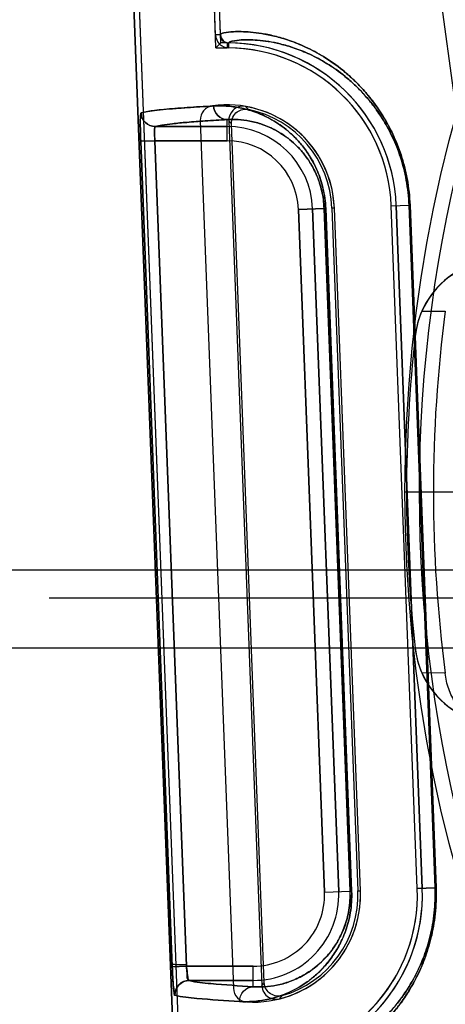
# Model space of a CAD drawing. Header units: millimetres. Extents: x 0 to 297, y 0 to 210.
# Tile 369 of 438: x 240.2078 to 240.2975, y 158.9259 to 159.1336. Entities that reach past the tile are written whole.
import ezdxf

# ---------------------------------------------------------------- set-up
doc = ezdxf.new("R2010")
doc.units = ezdxf.units.MM
doc.header["$LTSCALE"] = 16.335
doc.layers.get('0').update_dxf_attribs({"linetype": 'CONTINUOUS'})
for name, color, linetype in [('AXES_REF', 7, 'CONTINUOUS'), ('INTFCLR_1', 7, 'CONTINUOUS'), ('INTFCLR_144815', 7, 'CONTINUOUS'), ('INTFCLR_72935', 7, 'CONTINUOUS')]:
    doc.layers.add(name, color=color, linetype=linetype)

msp = doc.modelspace()

# ---------------------------------------------------------------- linework, layer by layer
at = {"color": 7, "linetype": 'Continuous'}
for radius in [5.8174969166, 5.817, 5.7797484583]:
    msp.add_circle((241.4979109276, 154.8339782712), radius, dxfattribs=at)
msp.add_arc((241.4979109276, 154.8339782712), 5.76, 278.2771290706, 261.7228709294, dxfattribs=at)
at = {"layer": 'AXES_REF', "color": 7, "linetype": 'Continuous'}
msp.add_arc((241.4979109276, 154.8339782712), 5.892, 113.0826660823, 66.91733391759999, dxfattribs=at)
at = {"layer": 'AXES_REF', "color": 9, "linetype": 'Continuous'}
msp.add_arc((241.4979109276, 154.8339782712), 5.3067073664, 94.4118118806, 85.5881881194, dxfattribs=at)
at = {"layer": 'INTFCLR_1', "color": 6, "linetype": 'Continuous'}
for p, q in [((240.2236721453, 159.351023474), (240.2548119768, 158.5359697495)), ((240.2247287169, 159.3510800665), (240.2558699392, 158.5359899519)), ((240.2490556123, 159.1304011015), (240.240591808, 159.3519326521)), ((240.2501128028, 159.1304414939), (240.2416483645, 159.3519896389)), ((240.2458580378, 159.1123584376), (240.2528514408, 158.9293131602)), ((240.2796318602, 158.9498874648), (240.2741302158, 159.0938874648)), ((240.2916231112, 158.9503456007), (240.2861214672, 159.0943456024)), ((240.2926810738, 158.9503657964), (240.2871794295, 159.0943657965))]:
    msp.add_line(p, q, dxfattribs=at)
at = {"layer": 'INTFCLR_1', "color": 9, "linetype": 'Continuous'}
for p, q in [((240.2501128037, 159.1304414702), (240.2490556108, 159.1304011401)), ((240.251881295, 159.1276521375), (240.2518925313, 159.1287100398)), ((240.2515161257, 159.1080753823), (240.2515161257, 159.1125277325)), ((240.2515161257, 159.1110749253), (240.2363514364, 159.1110749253)), ((240.2332830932, 159.1079608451), (240.2362781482, 159.1080753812)), ((240.2332830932, 159.1079608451), (240.2399412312, 158.9338570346)), ((240.2362781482, 159.1080753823), (240.2515161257, 159.1080753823)), ((240.2362781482, 159.1080753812), (240.2429361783, 158.9339715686)), ((240.2665570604, 159.0935981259), (240.2719692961, 159.0938049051)), ((240.2720587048, 158.9495981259), (240.2665570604, 159.0935981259)), ((240.2750560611, 158.9497126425), (240.2695544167, 159.0937126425)), ((240.2722990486, 159.0938048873), (240.2719692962, 159.0938049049)), ((240.2719692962, 159.0938049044), (240.277446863, 158.9498039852)), ((240.2777816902, 158.9498039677), (240.2722990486, 159.093804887)), ((240.2861214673, 159.094345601), (240.2898845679, 159.0944893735)), ((240.2898845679, 159.0944893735), (240.2953615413, 158.9504884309)), ((240.2898845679, 159.0944893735), (240.290092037, 159.0944893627)), ((240.2955723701, 158.9504884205), (240.290092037, 159.0944893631)), ((240.2916231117, 158.950345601), (240.2953615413, 158.9504884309)), ((240.2953615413, 158.9504884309), (240.2955723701, 158.9504884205)), ((240.2720587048, 158.9495981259), (240.277446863, 158.9498039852)), ((240.277446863, 158.9498039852), (240.2777816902, 158.9498039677)), ((240.2429361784, 158.9339715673), (240.2399412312, 158.9338570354)), ((240.2570177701, 158.9339715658), (240.2429361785, 158.9339715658)), ((240.2570177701, 158.9296364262), (240.2570177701, 158.9339715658)), ((240.2434745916, 158.9309720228), (240.2570177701, 158.9309720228))]:
    msp.add_line(p, q, dxfattribs=at)
at = {"layer": 'INTFCLR_1', "color": 6, "linetype": 'Continuous'}
for centre, radius, start, end in [((240.2519116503, 159.1305100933), 0.0028581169, 182.1854536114, 269.3914573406), ((240.2519116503, 159.1305100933), 0.001800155, 182.184680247, 269.3914656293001), ((240.2515161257, 159.093023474), 0.03568855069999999, 2.1879705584, 89.39575729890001), ((240.2515161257, 159.093023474), 0.0346305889, 2.1879728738, 89.39582255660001), ((240.2488558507, 159.1124729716), 0.003, 97.78850620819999, 182.1879698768), ((240.2515161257, 159.093023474), 0.0226305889, 2.1879704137, 97.78850629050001), ((240.2570177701, 158.949023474), 0.0226305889, 266.5874348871, 2.1879703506), ((240.2570177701, 158.949023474), 0.0346305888, 274.9802481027, 2.1879701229), ((240.2570177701, 158.949023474), 0.03568855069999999, 274.9802484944, 2.1879705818), ((240.2558492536, 158.9294276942), 0.003, 182.187969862, 266.5874352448)]:
    msp.add_arc(centre, radius, start, end, dxfattribs=at)
at = {"layer": 'INTFCLR_1', "color": 9, "linetype": 'Continuous'}
for centre, radius, start, end in [((240.2515161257, 159.093023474), 0.0180514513, 2.1879705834, 89.99999998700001), ((240.2515161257, 159.093023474), 0.0150519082, 2.1879702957, 89.99999993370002), ((240.2570177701, 158.9490234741), 0.0180514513, 270.0000000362, 2.1879705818), ((240.2570177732, 158.949023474), 0.0150519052, 270.0000000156, 2.1879709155)]:
    msp.add_arc(centre, radius, start, end, dxfattribs=at)
for points, knots in [([(240.2900920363, 159.0944893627), (240.2900218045, 159.0963347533), (240.2896277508, 159.0999125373), (240.2885410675, 159.1041845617), (240.2874113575, 159.1072983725), (240.2862304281, 159.110022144), (240.2848999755, 159.1124980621), (240.2834610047, 159.1147299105), (240.2820661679, 159.1166763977), (240.2802936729, 159.1188237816), (240.2781174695, 159.1210457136), (240.2753821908, 159.1234363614), (240.2720846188, 159.1257691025), (240.2687891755, 159.1275365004), (240.26633542, 159.1285976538), (240.2641622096, 159.1294087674), (240.2620898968, 159.130021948), (240.2601326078, 159.1304612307), (240.2584410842, 159.1307687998), (240.2565610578, 159.1310031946), (240.2545772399, 159.1311084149), (240.2527065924, 159.1310840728), (240.2512522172, 159.1309222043), (240.2503842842, 159.130706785), (240.2501096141, 159.1305245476), (240.2501128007, 159.1304415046)], [0, 0, 0, 0, 0.0914600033, 0.1775485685, 0.2176340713, 0.2554117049, 0.3245070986, 0.3565121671, 0.3868849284, 0.4430625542, 0.4942160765, 0.5407449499, 0.622837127, 0.6936370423, 0.7255204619, 0.7551831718, 0.8084811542, 0.8323748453, 0.8545106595, 0.8935971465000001, 0.9261834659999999, 0.9525880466, 0.9869372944, 0.9958842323, 1, 1, 1, 1]), ([(240.2898845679, 159.0944893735), (240.2898175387, 159.0962520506), (240.2895305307, 159.0988637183), (240.2887979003, 159.1022110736), (240.2881184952, 159.1045498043), (240.2873325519, 159.1067235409), (240.2862088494, 159.1093241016), (240.2849428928, 159.1116879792), (240.283573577, 159.1138186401), (240.282246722, 159.1156760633), (240.2805608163, 159.1177246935), (240.2784909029, 159.1198438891), (240.2758901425, 159.1221224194), (240.272755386, 159.1243441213), (240.26962223, 159.1260254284), (240.2672902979, 159.1270330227), (240.2652251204, 159.1278019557), (240.2621363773, 159.1287123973), (240.2588716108, 159.129256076), (240.2561465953, 159.1293913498), (240.2542783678, 159.1293568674), (240.2531589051, 159.1291864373), (240.2518824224, 159.128955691), (240.2518925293, 159.1287100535)], [0, 0, 0, 0, 0.0917842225, 0.1360970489, 0.1782041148, 0.2184084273, 0.2562887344, 0.3255446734, 0.3576106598, 0.3880326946, 0.4442782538, 0.4954661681, 0.5420028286, 0.6240531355, 0.6947612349, 0.7265873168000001, 0.7561881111, 0.8093550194, 0.8941409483, 0.9266188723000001, 0.9529352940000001, 0.9872078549, 1, 1, 1, 1]), ([(240.2333586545, 159.1139599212), (240.2333117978, 159.1139462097), (240.2332847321, 159.1137324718), (240.2332008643, 159.1131959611), (240.2332008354, 159.1121168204), (240.2332021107, 159.1103043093), (240.2332474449, 159.1088930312), (240.233283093, 159.107960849)], [0, 0, 0, 0, 0.024337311, 0.08368444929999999, 0.3011463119, 0.5349725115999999, 1, 1, 1, 1]), ([(240.2363514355, 159.1110776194), (240.2356060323, 159.11107874), (240.2340553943, 159.1116877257), (240.2333905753, 159.1132134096), (240.2333586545, 159.1139599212)], [0, 0, 0, 0, 0.499400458, 1, 1, 1, 1]), ([(240.2722990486, 159.0938048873), (240.272271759, 159.0945216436), (240.2721500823, 159.0959341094), (240.2717772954, 159.0979778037), (240.2712477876, 159.0998837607), (240.2706024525, 159.1016181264), (240.2698754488, 159.1031806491), (240.2690931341, 159.1045824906), (240.2682729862, 159.1058401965), (240.2671804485, 159.1073006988), (240.2657764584, 159.1088685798), (240.2640296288, 159.110437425), (240.2622977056, 159.1117072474), (240.2601072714, 159.1130251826), (240.2574385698, 159.1142130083), (240.2543209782, 159.1150688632), (240.2514111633, 159.1154526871), (240.2495443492, 159.1154623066), (240.248654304, 159.1154127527)], [0, 0, 0, 0, 0.0603917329, 0.1191479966, 0.1746695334, 0.2267256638, 0.2747796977, 0.319630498, 0.3617782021, 0.4011015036, 0.4731155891, 0.5385576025, 0.5984479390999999, 0.6536487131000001, 0.7535648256, 0.8432655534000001, 0.9249457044, 1, 1, 1, 1]), ([(240.248654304, 159.1154127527), (240.2486824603, 159.1146718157), (240.2492923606, 159.1131718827), (240.2507972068, 159.1125265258), (240.2515161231, 159.1125223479)], [0, 0, 0, 0, 0.5077181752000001, 1, 1, 1, 1]), ([(240.2363514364, 159.1110749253), (240.236812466, 159.1112109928), (240.2380275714, 159.111426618), (240.2402563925, 159.1117077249), (240.2432965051, 159.1119873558), (240.2471386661, 159.1122700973), (240.249968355, 159.1124408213), (240.2515161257, 159.1125277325)], [0, 0, 0, 0, 0.0945749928, 0.2419709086, 0.4422842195, 0.6949987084, 1, 1, 1, 1]), ([(240.2719692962, 159.0938049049), (240.2719455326, 159.09443002), (240.2718397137, 159.0956617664), (240.2715156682, 159.0974438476), (240.2710555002, 159.0991054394), (240.2704948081, 159.1006169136), (240.2698632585, 159.1019780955), (240.2689866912, 159.1035529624), (240.2678141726, 159.1052381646), (240.2663063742, 159.1069240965), (240.2647918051, 159.1082847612), (240.263291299, 159.109383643), (240.2613958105, 159.1105206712), (240.2590887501, 159.1115409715), (240.256396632, 159.1122663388), (240.2538882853, 159.1125848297), (240.2522813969, 159.1125719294), (240.2515161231, 159.1125223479)], [0, 0, 0, 0, 0.06077119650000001, 0.119883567, 0.1757202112, 0.228045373, 0.2763195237, 0.3213473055, 0.4030168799, 0.4751477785, 0.5406117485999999, 0.6004496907, 0.6555406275, 0.7551100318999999, 0.844349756, 0.9255009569, 1, 1, 1, 1]), ([(240.2363514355, 159.1110776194), (240.2362626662, 159.1110645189), (240.236225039, 159.1106407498), (240.2361780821, 159.110108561), (240.236209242, 159.109140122), (240.2362492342, 159.1084534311), (240.2362781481, 159.1080753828)], [0, 0, 0, 0, 0.0888639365, 0.3052811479, 0.6245104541, 1, 1, 1, 1]), ([(240.2584735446, 158.9116074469), (240.258476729, 158.9115236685), (240.2587725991, 158.9113646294), (240.2596644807, 158.9112189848), (240.2611489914, 158.9111733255), (240.2630358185, 158.9112992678), (240.2650204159, 158.9115640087), (240.2673611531, 158.9120474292), (240.2695252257, 158.9126727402), (240.2714243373, 158.9133523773), (240.2735774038, 158.914235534), (240.276475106, 158.915685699), (240.2801338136, 158.9180431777), (240.2832477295, 158.9206461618), (240.2857870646, 158.9232584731), (240.287769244, 158.9256417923), (240.2893519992, 158.9279092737), (240.2905793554, 158.9299496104), (240.291829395, 158.9322784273), (240.2929520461, 158.9348379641), (240.2939069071, 158.9376268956), (240.2945455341, 158.9399408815), (240.2950610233, 158.9424153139), (240.2955518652, 158.9459361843), (240.2956419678, 158.9486596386), (240.2955723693, 158.9504884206)], [0, 0, 0, 0, 0.0041551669, 0.0132580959, 0.0481243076, 0.0748328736, 0.1077100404, 0.1470306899, 0.1932725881, 0.2191906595, 0.2469744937, 0.3085725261, 0.3794842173, 0.4622375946, 0.5090695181, 0.559902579, 0.6157039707, 0.6459269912, 0.6778698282, 0.7466574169, 0.7841249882, 0.8239039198, 0.8655496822, 0.9092975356, 1, 1, 1, 1]), ([(240.2601159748, 158.9134696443), (240.2601247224, 158.9132204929), (240.2614405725, 158.913100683), (240.262579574, 158.9130147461), (240.2644666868, 158.9131328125), (240.2663203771, 158.9133743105), (240.2685530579, 158.9138279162), (240.2706046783, 158.9144176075), (240.2724086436, 158.9150608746), (240.2744539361, 158.9158982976), (240.2772075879, 158.9172761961), (240.2806847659, 158.9195199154), (240.2836441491, 158.9219998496), (240.2860577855, 158.924490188), (240.2879424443, 158.9267636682), (240.2894472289, 158.9289271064), (240.2906142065, 158.9308742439), (240.2918031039, 158.9330976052), (240.2928706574, 158.9355413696), (240.2937785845, 158.9382042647), (240.2943858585, 158.940414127), (240.2948759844, 158.9427773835), (240.2953425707, 158.9461404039), (240.2954279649, 158.9487416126), (240.2953615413, 158.9504884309)], [0, 0, 0, 0, 0.0129807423, 0.0477584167, 0.0743718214, 0.1071336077, 0.1463246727, 0.1924294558, 0.2182789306, 0.2459961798, 0.3074734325, 0.3782949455, 0.4610117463, 0.5078559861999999, 0.5587285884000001, 0.6146033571, 0.6448784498, 0.6768851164, 0.7458380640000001, 0.7834096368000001, 0.8233079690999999, 0.8650868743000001, 0.9089813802, 1, 1, 1, 1]), ([(240.2541435, 158.9265223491), (240.2550645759, 158.9264686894), (240.2569940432, 158.9264784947), (240.2599975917, 158.9268891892), (240.263212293, 158.9278048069), (240.2659598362, 158.9290780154), (240.2682120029, 158.9304959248), (240.2699885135, 158.9318663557), (240.2717704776, 158.9335630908), (240.2735147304, 158.9356516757), (240.2748427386, 158.9377288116), (240.2758128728, 158.9396630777), (240.2764984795, 158.9413424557), (240.2770859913, 158.9432177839), (240.2776959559, 158.9460368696), (240.2778396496, 158.9482816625), (240.2777816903, 158.949803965)], [0, 0, 0, 0, 0.0741886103, 0.15467214, 0.2430392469, 0.3420070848, 0.3969611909, 0.4567875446, 0.5221129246, 0.5944261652, 0.6750844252, 0.7197030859, 0.7682915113, 0.8207824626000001, 0.8775040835, 1, 1, 1, 1]), ([(240.2570177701, 158.9296364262), (240.2578088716, 158.9295827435), (240.2594681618, 158.9295770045), (240.2620551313, 158.9299135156), (240.2648291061, 158.9306900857), (240.2672026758, 158.9317827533), (240.2691502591, 158.9330054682), (240.2706884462, 158.9341909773), (240.2722324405, 158.9356619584), (240.2737447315, 158.9374759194), (240.2748963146, 158.9392818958), (240.275737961, 158.9409651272), (240.2763330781, 158.9424278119), (240.2768431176, 158.9440618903), (240.2773727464, 158.9465195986), (240.2774973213, 158.9484765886), (240.2774468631, 158.9498039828)], [0, 0, 0, 0, 0.0735932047, 0.1535160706, 0.2413891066, 0.3399767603, 0.3948063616, 0.4545689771, 0.5199102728, 0.5923421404, 0.6732489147, 0.7180521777, 0.7668746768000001, 0.8196513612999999, 0.8767118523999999, 1, 1, 1, 1]), ([(240.2570177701, 158.9296364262), (240.2540328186, 158.9298118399), (240.2495270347, 158.9301790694), (240.2449649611, 158.9305505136), (240.2434745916, 158.9309720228)], [0, 0, 0, 0, 0.6587678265, 1, 1, 1, 1]), ([(240.2541435, 158.9265223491), (240.2541187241, 158.9272997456), (240.254678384, 158.9289223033), (240.256262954, 158.929632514), (240.2570177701, 158.9296364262)], [0, 0, 0, 0, 0.5074920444, 1, 1, 1, 1]), ([(240.2404823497, 158.9278579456), (240.241986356, 158.9274362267), (240.2465874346, 158.9270651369), (240.2511325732, 158.9266977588), (240.2541435, 158.9265223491)], [0, 0, 0, 0, 0.3411963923, 1, 1, 1, 1])]:
    msp.add_open_spline(points, degree=3, knots=knots, dxfattribs=at)
at = {"layer": 'INTFCLR_1', "color": 6, "linetype": 'Continuous'}
msp.add_open_spline([(240.2486539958, 159.1154127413), (240.2476876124, 159.1153589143), (240.2458219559, 159.1152498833), (240.2431078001, 159.1150727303), (240.2405852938, 159.1148835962), (240.2382886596, 159.1146872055), (240.2359015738, 159.1144197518), (240.234273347, 159.1142274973), (240.2333589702, 159.1139599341)], degree=3, knots=[0, 0, 0, 0, 0.1888411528, 0.3646278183, 0.5306524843, 0.6824449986, 0.8141169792, 1, 1, 1, 1], dxfattribs=at)
at = {"layer": 'INTFCLR_1', "color": 7, "linetype": 'Continuous'}
for points, knots in [([(240.2405189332, 158.9278199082), (240.2404065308, 158.9276725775), (240.2402683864, 158.9289347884), (240.2401633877, 158.9296708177), (240.2400322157, 158.9317672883), (240.2399702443, 158.9330983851), (240.2399412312, 158.9338570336)], [0, 0, 0, 0, 0.09135910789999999, 0.3072878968, 0.6257122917, 1, 1, 1, 1]), ([(240.2399412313, 158.9338570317), (240.2399624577, 158.9333022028), (240.2400114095, 158.9322354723), (240.2401173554, 158.9302280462), (240.2402818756, 158.9287834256), (240.2404823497, 158.9278579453)], [0, 0, 0, 0, 0.2762995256, 0.5314413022, 1, 1, 1, 1]), ([(240.2429361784, 158.9339715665), (240.2429509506, 158.9337784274), (240.2430133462, 158.9330224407), (240.2431520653, 158.9319616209), (240.2432790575, 158.9313229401), (240.243436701, 158.9309039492), (240.2435108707, 158.930953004)], [0, 0, 0, 0, 0.1868010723, 0.7451097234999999, 0.9142443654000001, 1, 1, 1, 1]), ([(240.2429361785, 158.9339715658), (240.2429739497, 158.9334855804), (240.2432012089, 158.9326633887), (240.2429484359, 158.9310452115), (240.2434745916, 158.9309720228)], [0, 0, 0, 0, 0.4785158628, 1, 1, 1, 1]), ([(240.2434745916, 158.9309720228), (240.2426930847, 158.9309711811), (240.2410621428, 158.9302958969), (240.2404533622, 158.9286398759), (240.2404823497, 158.9278579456)], [0, 0, 0, 0, 0.4996930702, 1, 1, 1, 1]), ([(240.2405189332, 158.9278199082), (240.2404853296, 158.9286071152), (240.2410835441, 158.9302779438), (240.2427275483, 158.9309569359), (240.2435108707, 158.930953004)], [0, 0, 0, 0, 0.501461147, 1, 1, 1, 1])]:
    msp.add_open_spline(points, degree=3, knots=knots, dxfattribs=at)
at = {"layer": 'INTFCLR_144815', "color": 9, "linetype": 'Continuous'}
for p, q in [((240.2696772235, 159.3350078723), (240.3101220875, 159.0383714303)), ((240.292588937, 159.0721321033), (240.2975348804, 159.0721545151)), ((240.2911782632, 159.0668542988), (240.2911826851, 159.0668938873)), ((240.9635162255, 159.0175382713), (240.2079701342, 159.0175382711)), ((240.2139692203, 159.0116429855), (240.9575171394, 159.0116429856)), ((240.291182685, 159.001062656), (240.2911782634, 159.0011022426)), ((240.2975348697, 158.9958021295), (240.2925888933, 158.9958245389))]:
    msp.add_line(p, q, dxfattribs=at)
at = {"layer": 'INTFCLR_144815', "color": 6, "linetype": 'Continuous'}
for p, q in [((240.292027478, 159.0339782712), (240.2890274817, 159.0339782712)), ((240.2920274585, 159.0339782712), (240.2890274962, 159.0339782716)), ((240.3079167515, 159.0339782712), (240.2920274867, 159.0339782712)), ((240.2079701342, 159.0175382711), (240.1891203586, 159.0175382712)), ((240.1904037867, 159.0011117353), (240.981082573, 159.0011117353))]:
    msp.add_line(p, q, dxfattribs=at)
at = {"layer": 'INTFCLR_144815', "color": 9, "linetype": 'Continuous'}
msp.add_circle((240.5857431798, 159.0339782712), 0.2967156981, dxfattribs=at)
for centre, radius, start, end in [((240.5857431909, 159.0340306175), 0.2937157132, 359.9897853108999, 180.0102113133), ((240.5857431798, 159.0339782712), 0.2907257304, 172.4544928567, 187.5455071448), ((240.5857431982, 159.0339259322), 0.2937157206, 179.9897901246, 0.0102146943)]:
    msp.add_arc(centre, radius, start, end, dxfattribs=at)
at = {"layer": 'INTFCLR_144815', "color": 6, "linetype": 'Continuous'}
for centre, radius, start, end in [((240.3090621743, 159.0648597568), 0.0179947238, 91.5089008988, 173.63513374), ((240.3090741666, 159.0649134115), 0.0179962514, 104.9286134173, 156.3519452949), ((240.3091140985, 159.0648876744), 0.0180433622, 156.3279439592, 173.6159011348), ((240.5857431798, 159.0339782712), 0.2963938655, 173.627751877, 186.3722481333), ((240.3090621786, 159.0030967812), 0.0179947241, 186.3648512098, 268.491085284), ((240.3091142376, 159.0030687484), 0.0180434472, 186.3836721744, 203.6715307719), ((240.3090742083, 159.0030431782), 0.017996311, 203.6481394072, 255.0712970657)]:
    msp.add_arc(centre, radius, start, end, dxfattribs=at)
at = {"layer": 'INTFCLR_144815', "color": 9, "linetype": 'Continuous'}
msp.add_open_spline([(240.3044381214, 158.9856545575), (240.3035070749, 158.986006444), (240.3017095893, 158.987068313), (240.2995820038, 158.9894477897), (240.2981081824, 158.992438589), (240.2976379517, 158.9946635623), (240.2975348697, 158.9958021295)], degree=3, knots=[0, 0, 0, 0, 0.2318302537, 0.4763818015, 0.7337212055, 1, 1, 1, 1], dxfattribs=at)
at = {"layer": 'INTFCLR_72935', "color": 6, "linetype": 'Continuous'}
for p, q in [((240.2548119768, 158.5359697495), (240.2236721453, 159.351023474)), ((240.2247297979, 159.3510517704), (240.2558703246, 158.5359798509)), ((240.2491605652, 159.127654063), (240.2405921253, 159.3519243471)), ((240.2501788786, 159.1287120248), (240.2416483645, 159.3519896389)), ((240.2501788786, 159.1287120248), (240.2491605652, 159.127654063)), ((240.2515161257, 159.1287120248), (240.2501788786, 159.1287120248)), ((240.2491605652, 159.1276540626), (240.2515161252, 159.1276540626)), ((240.2518659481, 159.1122659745), (240.2588347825, 158.9298637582)), ((240.2593341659, 158.9305424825), (240.2524156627, 159.1116273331)), ((240.2736052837, 159.0938774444), (240.2791069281, 158.9498774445)), ((240.2796318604, 158.9498874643), (240.2741302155, 159.0938874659)), ((240.2916223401, 158.9503657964), (240.2861206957, 159.0943657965)), ((240.2871794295, 159.0943657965), (240.2926810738, 158.9503657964))]:
    msp.add_line(p, q, dxfattribs=at)
at = {"layer": 'INTFCLR_72935', "color": 9, "linetype": 'Continuous'}
for p, q in [((240.2515161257, 159.1287120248), (240.2515161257, 159.1276540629)), ((240.2515161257, 159.1080753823), (240.2515161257, 159.1125277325)), ((240.2363514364, 159.1110749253), (240.2515161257, 159.1110749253)), ((240.2362781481, 159.1080753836), (240.2332830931, 159.1079608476)), ((240.2399412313, 158.9338570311), (240.2332830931, 159.1079608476)), ((240.2429361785, 158.9339715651), (240.2362781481, 159.1080753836)), ((240.2515161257, 159.1080753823), (240.2362781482, 159.1080753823)), ((240.2719692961, 159.0938049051), (240.2665570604, 159.0935981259)), ((240.2665570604, 159.0935981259), (240.2720587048, 158.9495981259)), ((240.2695544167, 159.0937126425), (240.2750560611, 158.9497126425)), ((240.2774468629, 158.9498039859), (240.2719692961, 159.0938049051)), ((240.2719692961, 159.0938049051), (240.2722990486, 159.0938048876)), ((240.2722990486, 159.0938048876), (240.2777816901, 158.9498039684)), ((240.2741302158, 159.0938874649), (240.2736056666, 159.093867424)), ((240.2861214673, 159.094345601), (240.2898845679, 159.0944893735)), ((240.2953615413, 158.9504884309), (240.2898845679, 159.0944893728)), ((240.2898845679, 159.0944893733), (240.290092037, 159.0944893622)), ((240.290092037, 159.0944893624), (240.2955723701, 158.9504884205)), ((240.2791073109, 158.949867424), (240.2796318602, 158.9498874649)), ((240.2953615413, 158.9504884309), (240.2916231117, 158.950345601)), ((240.2953615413, 158.9504884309), (240.2955723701, 158.9504884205)), ((240.2720587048, 158.9495981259), (240.277446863, 158.9498039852)), ((240.277446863, 158.9498039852), (240.2777816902, 158.9498039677)), ((240.2429361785, 158.9339715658), (240.2570177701, 158.9339715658)), ((240.2570177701, 158.9296364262), (240.2570177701, 158.9339715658)), ((240.2570177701, 158.9309720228), (240.2434745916, 158.9309720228))]:
    msp.add_line(p, q, dxfattribs=at)
at = {"layer": 'INTFCLR_72935', "color": 7, "linetype": 'Continuous'}
msp.add_line((240.2399412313, 158.9338570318), (240.2429361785, 158.9339715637), dxfattribs=at)
at = {"layer": 'INTFCLR_72935', "color": 6, "linetype": 'Continuous'}
for centre, radius, start, end in [((240.2515161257, 159.093023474), 0.03568855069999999, 2.187970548, 90.00000000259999), ((240.2515161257, 159.093023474), 0.0346305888, 2.1879728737, 90.00000080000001), ((240.2515161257, 159.093023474), 0.0226305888, 2.1879732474, 80.2208051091), ((240.2515161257, 159.093023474), 0.0221056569, 2.1879704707, 78.27170916), ((240.2570177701, 158.949023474), 0.0346305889, 270.4807594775, 2.1879701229), ((240.2570177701, 158.949023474), 0.03568855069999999, 272.230106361, 2.187970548), ((240.2570177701, 158.949023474), 0.0226305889, 284.1551362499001, 2.1879689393), ((240.2570177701, 158.949023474), 0.0221056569, 286.1042320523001, 2.1879706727)]:
    msp.add_arc(centre, radius, start, end, dxfattribs=at)
at = {"layer": 'INTFCLR_72935', "color": 9, "linetype": 'Continuous'}
for centre, radius, start, end in [((240.2146164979, 159.0744290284), 0.05772806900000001, 44.1897534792, 45.1071898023), ((240.214595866, 159.0796296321), 0.0495397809, 40.23312240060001, 41.207704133), ((240.2515161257, 159.093023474), 0.0180514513, 2.1879705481, 90.0000000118), ((240.2515161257, 159.093023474), 0.0150519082, 2.1879702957, 89.99999993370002), ((240.2583287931, 158.9490803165), 0.0370595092, 359.9121187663, 2.1775365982), ((240.2570177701, 158.9490234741), 0.0180514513, 269.9999999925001, 2.1879705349), ((240.2570177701, 158.949023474), 0.0150519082, 269.9999999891, 2.1879704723), ((240.2577415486, 158.9490556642), 0.0197195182, 359.9063571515, 2.1747962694), ((240.2191831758, 158.9595612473), 0.0495397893, 323.1682372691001, 324.1428188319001), ((240.2188069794, 158.9647482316), 0.0577280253, 319.2687513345, 320.1861883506)]:
    msp.add_arc(centre, radius, start, end, dxfattribs=at)
for points, knots in [([(240.2501128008, 159.130441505), (240.2501095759, 159.1305255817), (240.2503894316, 159.1307088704), (240.2512651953, 159.1309245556), (240.2527315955, 159.1310857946), (240.254610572, 159.1311077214), (240.2565943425, 159.1310000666), (240.2589457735, 159.1307044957), (240.2611330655, 159.1302560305), (240.2630647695, 159.129733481), (240.2652684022, 159.1290286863), (240.268257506, 159.1278207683), (240.2720738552, 159.1257755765), (240.2749800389, 159.1237216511), (240.2769743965, 159.1220448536), (240.2784351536, 159.1207209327), (240.280281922, 159.1188360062), (240.2820457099, 159.1167022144), (240.2834379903, 159.1147636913), (240.2848810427, 159.1125309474), (240.2862161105, 159.1100517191), (240.28740129, 159.107323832), (240.2882301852, 159.1050440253), (240.2889470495, 159.1025892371), (240.2897194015, 159.0990774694), (240.2900216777, 159.0963380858), (240.2900920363, 159.0944893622)], [0, 0, 0, 0, 0.004166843, 0.01323266, 0.0478814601, 0.074389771, 0.1069938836, 0.1459556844, 0.1917372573, 0.2174125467, 0.245035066, 0.3062784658, 0.3767752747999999, 0.459027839, 0.4819270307, 0.5057988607, 0.5566382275, 0.6124649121, 0.6427089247, 0.6747950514, 0.7440799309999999, 0.7818305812, 0.8220218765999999, 0.8641331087, 0.9083783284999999, 1, 1, 1, 1]), ([(240.2518925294, 159.128710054), (240.2518822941, 159.1289589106), (240.2531745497, 159.1291872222), (240.2543012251, 159.1293591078), (240.2561786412, 159.1293907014), (240.2580318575, 159.1292965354), (240.2602743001, 159.1290232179), (240.2623480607, 159.1286021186), (240.2641830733, 159.1281089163), (240.266276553, 159.1274419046), (240.2691173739, 159.126295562), (240.2727452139, 159.1243502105), (240.2758828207, 159.1221286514), (240.2784850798, 159.1198493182), (240.28054962, 159.1177363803), (240.282227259, 159.115700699), (240.2835516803, 159.113850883), (240.2849248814, 159.1117193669), (240.2861952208, 159.1093523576), (240.2873229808, 159.1067478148), (240.2881118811, 159.1045706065), (240.2887942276, 159.1022261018), (240.2895295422, 159.0988716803), (240.2898174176, 159.0962552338), (240.2898845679, 159.0944893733)], [0, 0, 0, 0, 0.012959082, 0.0475293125, 0.073948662, 0.10644388, 0.1452824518, 0.1909325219, 0.2165414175, 0.2440987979, 0.305222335, 0.3756264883, 0.4578355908, 0.5046055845, 0.5554782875, 0.611371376, 0.641663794, 0.6738102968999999, 0.7432547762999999, 0.7811073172, 0.8214170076, 0.8636615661, 0.9080549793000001, 1, 1, 1, 1]), ([(240.2332830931, 159.1079608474), (240.2332683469, 159.1083464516), (240.2332423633, 159.1091045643), (240.2332149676, 159.1102033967), (240.2331968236, 159.1112918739), (240.2332032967, 159.1122724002), (240.2332068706, 159.1131452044), (240.2332812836, 159.1136045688), (240.2332900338, 159.1139398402), (240.2333586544, 159.1139599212)], [0, 0, 0, 0, 0.1923988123, 0.3780628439, 0.5486260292, 0.7331187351, 0.8743091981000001, 0.9643516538, 1, 1, 1, 1]), ([(240.2333586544, 159.1139599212), (240.2333905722, 159.1132129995), (240.2340544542, 159.111685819), (240.2356062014, 159.1110792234), (240.2363514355, 159.1110776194)], [0, 0, 0, 0, 0.5007929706, 1, 1, 1, 1]), ([(240.2486543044, 159.1154127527), (240.2495426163, 159.1154622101), (240.251402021, 159.1154528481), (240.2542987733, 159.1150725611), (240.257408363, 159.114223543), (240.2600806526, 159.1130393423), (240.2622808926, 159.1117188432), (240.2640211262, 159.1104445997), (240.2657714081, 159.1088737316), (240.2675040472, 159.1069399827), (240.2688510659, 159.1050121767), (240.2698614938, 159.1032084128), (240.2705927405, 159.101641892), (240.2712422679, 159.0999010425), (240.2717726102, 159.0979978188), (240.2721484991, 159.0959475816), (240.2722714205, 159.094530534), (240.2722990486, 159.0938048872)], [0, 0, 0, 0, 0.07491115, 0.1561199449, 0.2453271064, 0.345430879, 0.4010944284, 0.4611556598, 0.5267563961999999, 0.59876223, 0.6793164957, 0.7241863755, 0.7727217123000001, 0.8247304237, 0.8804609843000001, 0.9388567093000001, 1, 1, 1, 1]), ([(240.2515161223, 159.1125196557), (240.2507968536, 159.1125238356), (240.2492930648, 159.1131727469), (240.2486824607, 159.1146718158), (240.2486543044, 159.1154127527)], [0, 0, 0, 0, 0.4924043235, 1, 1, 1, 1]), ([(240.2515161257, 159.1125277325), (240.2499678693, 159.112440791), (240.2471376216, 159.1122700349), (240.2432950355, 159.1119872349), (240.2402551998, 159.1117076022), (240.2380269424, 159.1114265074), (240.236812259, 159.1112109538), (240.2363514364, 159.1110749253)], [0, 0, 0, 0, 0.3050970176, 0.5578258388, 0.7581134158, 0.9054662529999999, 1, 1, 1, 1]), ([(240.2515161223, 159.1125196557), (240.2522798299, 159.1125692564), (240.2538802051, 159.1125789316), (240.2563773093, 159.1122658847), (240.2590623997, 159.1115465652), (240.261372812, 159.1105301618), (240.2632765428, 159.109391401), (240.2647844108, 159.1082890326), (240.266301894, 159.1069270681), (240.2678048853, 159.1052475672), (240.2689743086, 159.1035708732), (240.269851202, 159.1020010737), (240.2704866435, 159.1006363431), (240.2710507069, 159.0991199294), (240.271511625, 159.0974608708), (240.2718383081, 159.0956732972), (240.2719452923, 159.0944376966), (240.2719692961, 159.0938049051)], [0, 0, 0, 0, 0.0743534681, 0.1550331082, 0.243792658, 0.3435243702, 0.3990981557, 0.4590751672, 0.5247074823, 0.5968389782, 0.6775819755, 0.7227186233, 0.7714095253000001, 0.8236901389, 0.8797311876, 0.9384776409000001, 1, 1, 1, 1]), ([(240.2362781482, 159.1080753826), (240.2362633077, 159.1082683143), (240.2362132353, 159.1090274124), (240.2361665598, 159.1100324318), (240.2362265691, 159.1107491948), (240.2362817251, 159.1110666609), (240.2363514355, 159.1110776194)], [0, 0, 0, 0, 0.1915218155, 0.760651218, 0.9301555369, 1, 1, 1, 1]), ([(240.2955723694, 158.9504884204), (240.2956076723, 158.9495596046), (240.2956115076, 158.9477256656), (240.2954240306, 158.9450211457), (240.2950625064, 158.9424252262), (240.2945503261, 158.9399643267), (240.2939161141, 158.9376553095), (240.2929642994, 158.9348725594), (240.2916042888, 158.931758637), (240.2900181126, 158.9289571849), (240.2887001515, 158.9269745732), (240.2874226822, 158.9252273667), (240.2861023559, 158.9236343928), (240.2847498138, 158.9221922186), (240.2828956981, 158.9203529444), (240.2801561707, 158.9180610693), (240.2765001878, 158.9156990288), (240.2735958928, 158.9142481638), (240.2714395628, 158.9133600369), (240.2695385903, 158.912674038), (240.2673654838, 158.9120510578), (240.2650140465, 158.9115593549), (240.2630182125, 158.9113004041), (240.2611311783, 158.911172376), (240.259653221, 158.9112194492), (240.2587674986, 158.9113664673), (240.2584766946, 158.9115247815), (240.258473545, 158.9116074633)], [0, 0, 0, 0, 0.0460639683, 0.0907938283, 0.1342491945, 0.1758523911, 0.2152801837, 0.2528389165, 0.3215341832, 0.3833280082, 0.4121180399, 0.4394821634, 0.4905668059, 0.5145217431, 0.5374476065, 0.6199809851, 0.6909393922, 0.7527072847, 0.7805703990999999, 0.8064817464, 0.8528334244, 0.8924454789, 0.9255124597, 0.9522456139, 0.9869083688, 0.9958994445, 1, 1, 1, 1]), ([(240.2777816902, 158.9498039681), (240.2778111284, 158.9490307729), (240.2777903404, 158.9475064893), (240.2775346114, 158.94529891), (240.277093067, 158.9432460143), (240.2765126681, 158.9413828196), (240.2758320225, 158.939705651), (240.2750819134, 158.9382018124), (240.2742825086, 158.9368519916), (240.2732046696, 158.9352834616), (240.2718021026, 158.9335980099), (240.270034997, 158.9319068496), (240.2682671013, 158.9305346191), (240.2660161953, 158.9291079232), (240.2632607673, 158.927821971), (240.2600287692, 158.9268946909), (240.2570076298, 158.9264787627), (240.255067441, 158.9264685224), (240.2541434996, 158.9265223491)], [0, 0, 0, 0, 0.0622044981, 0.1222938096, 0.1783781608, 0.2307697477, 0.278983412, 0.3237355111, 0.3657501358, 0.404995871, 0.4766465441, 0.5415712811, 0.6012693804, 0.6562551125, 0.7555681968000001, 0.8445021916, 0.9255956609, 1, 1, 1, 1]), ([(240.2774610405, 158.9490234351), (240.2774593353, 158.9479578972), (240.2773194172, 158.9462807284), (240.2768492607, 158.9440868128), (240.2763455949, 158.9424633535), (240.2757545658, 158.9410024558), (240.2745728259, 158.9386246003), (240.2728923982, 158.9362971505), (240.2707288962, 158.9342264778), (240.2691980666, 158.9330388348), (240.2672511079, 158.9318083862), (240.2648707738, 158.9307046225), (240.2620817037, 158.929918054), (240.2594795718, 158.9295769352), (240.2578111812, 158.9295828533), (240.2570177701, 158.9296364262)], [0, 0, 0, 0, 0.1013652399, 0.1591879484, 0.2132160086, 0.2628550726, 0.3089280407, 0.4657251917, 0.5322644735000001, 0.5934622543, 0.6496922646, 0.751117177, 0.8417873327, 0.9243505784, 1, 1, 1, 1]), ([(240.295388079, 158.9490237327), (240.2953861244, 158.9477623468), (240.2952757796, 158.9456617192), (240.2948774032, 158.9427868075), (240.2943909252, 158.9404362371), (240.2937867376, 158.9382313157), (240.2928833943, 158.9355739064), (240.2915884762, 158.9326020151), (240.2900802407, 158.9299276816), (240.2888270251, 158.9280351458), (240.2876130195, 158.926367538), (240.2850675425, 158.9232908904), (240.2814605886, 158.920023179), (240.2772306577, 158.9172892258), (240.2744722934, 158.9159064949), (240.2724230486, 158.9150663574), (240.270616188, 158.9144211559), (240.2685575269, 158.9138288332), (240.2663134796, 158.9133723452), (240.2644499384, 158.9131321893), (240.2625624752, 158.9130145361), (240.2614273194, 158.9130999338), (240.2601242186, 158.9132235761), (240.2601155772, 158.913469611)], [0, 0, 0, 0, 0.0673984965, 0.1121470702, 0.1549824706, 0.1955616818, 0.234224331, 0.304879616, 0.3684131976, 0.3980066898, 0.4261284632, 0.4785887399, 0.6112138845, 0.6839464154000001, 0.7472281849, 0.7757461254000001, 0.8022566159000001, 0.8496911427, 0.8902052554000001, 0.9240245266, 0.9513618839, 0.9868457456, 1, 1, 1, 1]), ([(240.2404823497, 158.9278579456), (240.2404533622, 158.9286398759), (240.2410621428, 158.9302958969), (240.2426930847, 158.9309711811), (240.2434745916, 158.9309720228)], [0, 0, 0, 0, 0.5003069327, 1, 1, 1, 1]), ([(240.2434745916, 158.9309720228), (240.2449649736, 158.9305505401), (240.2495270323, 158.9301790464), (240.2540328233, 158.9298118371), (240.2570177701, 158.9296364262)], [0, 0, 0, 0, 0.3412332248, 1, 1, 1, 1]), ([(240.2541434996, 158.9265223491), (240.2541187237, 158.9272997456), (240.2546783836, 158.9289223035), (240.2562629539, 158.929632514), (240.2570177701, 158.9296364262)], [0, 0, 0, 0, 0.507492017, 1, 1, 1, 1]), ([(240.2541434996, 158.9265223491), (240.2511325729, 158.9266977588), (240.2465874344, 158.9270651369), (240.241986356, 158.9274362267), (240.2404823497, 158.9278579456)], [0, 0, 0, 0, 0.6588035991, 1, 1, 1, 1])]:
    msp.add_open_spline(points, degree=3, knots=knots, dxfattribs=at)
at = {"layer": 'INTFCLR_72935', "color": 6, "linetype": 'Continuous'}
msp.add_open_spline([(240.2501128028, 159.1304414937), (240.2501337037, 159.1298945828), (240.2503721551, 159.1290171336), (240.2509194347, 159.1290113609)], degree=3, dxfattribs=at)
for points, knots in [([(240.2333589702, 159.1139599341), (240.2337985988, 159.1140886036), (240.2349249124, 159.1142910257), (240.2369035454, 159.1145466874), (240.2394065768, 159.114788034), (240.2422853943, 159.1150158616), (240.2454080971, 159.1152253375), (240.2475584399, 159.115351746), (240.2486539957, 159.1154127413)], [0, 0, 0, 0, 0.08936447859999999, 0.222530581, 0.389450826, 0.5797688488, 0.7859384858, 1, 1, 1, 1]), ([(240.2553599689, 159.1153252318), (240.2548863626, 159.1154068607), (240.2538828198, 159.1153344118), (240.252346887, 159.1143907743), (240.2518360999, 159.1130472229), (240.2518659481, 159.1122659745)], [0, 0, 0, 0, 0.2757415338, 0.5514262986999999, 1, 1, 1, 1]), ([(240.2524156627, 159.1116273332), (240.2523969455, 159.1121172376), (240.2526095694, 159.1131192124), (240.2537876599, 159.1145296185), (240.2552277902, 159.1148299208), (240.2560095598, 159.1146676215)], [0, 0, 0, 0, 0.2761912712, 0.5501956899, 1, 1, 1, 1]), ([(240.2588347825, 158.9298637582), (240.2588531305, 158.9293835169), (240.2591320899, 158.9284168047), (240.2603737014, 158.9271099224), (240.261793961, 158.9268888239), (240.2625520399, 158.9270800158)], [0, 0, 0, 0, 0.275742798, 0.5514269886, 1, 1, 1, 1]), ([(240.2631495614, 158.9277852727), (240.2626785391, 158.9276492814), (240.2616548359, 158.9276146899), (240.2600024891, 158.9284189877), (240.2593646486, 158.9297446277), (240.2593341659, 158.9305424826)], [0, 0, 0, 0, 0.276190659, 0.5501968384, 1, 1, 1, 1])]:
    msp.add_open_spline(points, degree=3, knots=knots, dxfattribs=at)
at = {"layer": 'INTFCLR_72935', "color": 7, "linetype": 'Continuous'}
for points, knots in [([(240.2429127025, 158.93426141), (240.2427355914, 158.9342553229), (240.2419818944, 158.9342387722), (240.2410025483, 158.9342226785), (240.2402448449, 158.9343375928), (240.2399494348, 158.9343733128), (240.2399178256, 158.9344367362)], [0, 0, 0, 0, 0.1762162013, 0.7543682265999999, 0.9295359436, 1, 1, 1, 1]), ([(240.2399178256, 158.9344367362), (240.2399309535, 158.9340502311), (240.2399714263, 158.9330991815), (240.2400329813, 158.9318061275), (240.2401066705, 158.9305940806), (240.2401932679, 158.92952433), (240.2402623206, 158.9286223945), (240.2403893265, 158.9280814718), (240.2404335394, 158.9278716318), (240.2404823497, 158.9278579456)], [0, 0, 0, 0, 0.1751886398, 0.431090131, 0.5870503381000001, 0.7236747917, 0.9223480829, 0.9770360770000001, 1, 1, 1, 1]), ([(240.2404823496, 158.9278579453), (240.2403525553, 158.9283573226), (240.2401548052, 158.9295322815), (240.2400521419, 158.9315439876), (240.2399725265, 158.9330388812), (240.2399412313, 158.9338570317)], [0, 0, 0, 0, 0.2550022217, 0.5928018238, 1, 1, 1, 1]), ([(240.2434745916, 158.9309720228), (240.243380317, 158.9309851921), (240.2432838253, 158.9313904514), (240.2431468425, 158.9319392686), (240.2430204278, 158.9330000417), (240.2429454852, 158.9337852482), (240.2429127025, 158.93426141)], [0, 0, 0, 0, 0.08490578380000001, 0.284191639, 0.5742766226, 1, 1, 1, 1]), ([(240.2434745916, 158.9309720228), (240.2429694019, 158.9310425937), (240.2432069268, 158.9326495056), (240.2429754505, 158.9334643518), (240.2429361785, 158.9339715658)], [0, 0, 0, 0, 0.5006688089, 1, 1, 1, 1])]:
    msp.add_open_spline(points, degree=3, knots=knots, dxfattribs=at)

doc.saveas('drawing.dxf')
